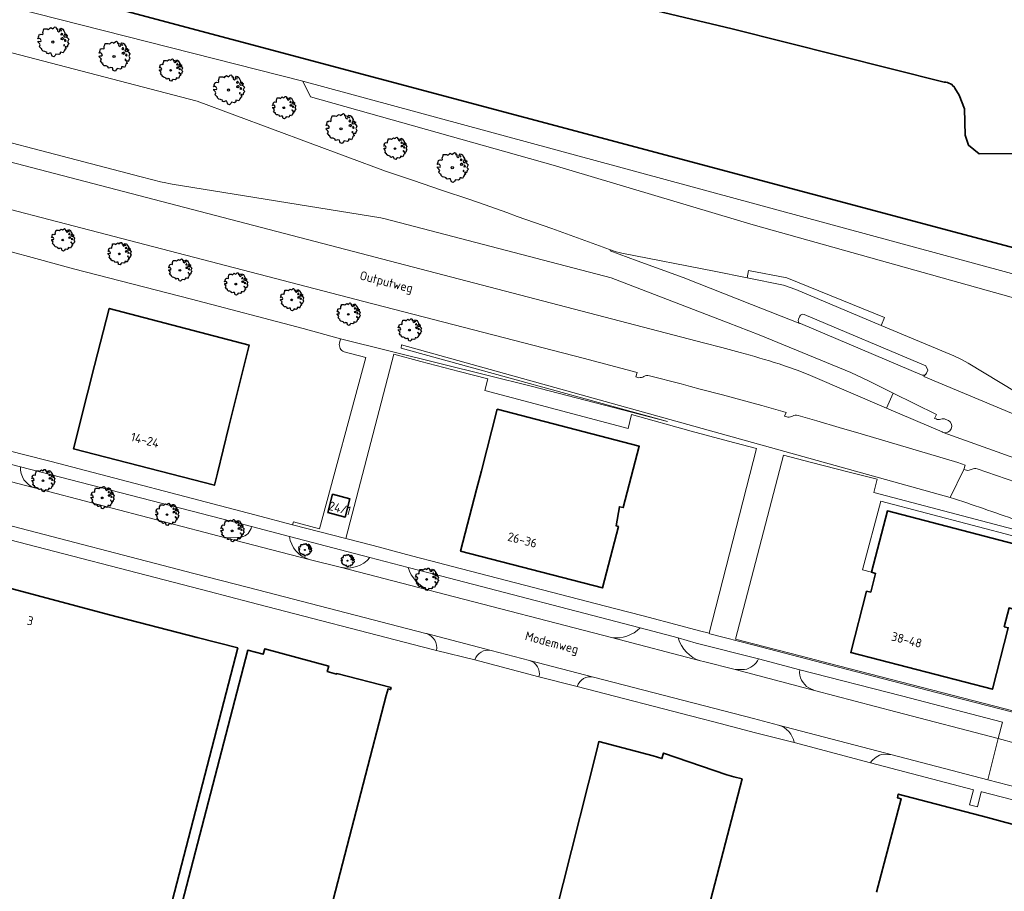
# Model space of a CAD drawing. Header units: metres. Extents: x 152391 to 157968, y 462336 to 467280.
# Tile 707 of 736: x 157130 to 157279, y 464823 to 464955. Entities that reach past the tile are written whole.
import ezdxf
from ezdxf.enums import TextEntityAlignment as Align

# ---------------------------------------------------------------- set-up
doc = ezdxf.new("R2010")
doc.units = ezdxf.units.M
doc.header["$LTSCALE"] = 0.75
doc.layers.get('0').update_dxf_attribs({"lineweight": 25})
for name, color, linetype, lineweight in [('B-GV-GR-BOOM-S', 252, 'Continuous', 25), ('B-WE-GK-BESCHOEIING-G', 251, 'GK-BESCHOEIING', 35), ('B-WE-GR-BEPLANTING_CULTUUR_BODEMBEDEKKER-GV', 251, 'Continuous', 18), ('B-WE-GR-BEPLANTING_CULTUUR_BOSPLANTSOEN-GV', 251, 'Continuous', 18), ('B-WE-GW-TALUD_KRUIN-G', 251, 'Continuous', 18), ('B-WE-OG-BEBOUWING-GV', 6, 'Continuous', 35), ('B-WE-OG-BEBOUWING-T18', 1, 'Continuous', 18), ('B-WE-OG-TERREIN_CULTUURSCHEIDING-GV', 251, 'Continuous', 18), ('B-WE-OG-TOPOGRAFIE-T18', 1, 'Continuous', 18), ('B-WE-OG-WATER-GV', 251, 'Continuous', 18), ('B-WE-OG-WATER_SLOOT-GV', 251, 'Continuous', 18), ('B-WE-VH-VERHARDING_ASFALT-GV', 251, 'Continuous', 18), ('B-WE-VH-VERHARDING_BETONSTRAATSTEEN-GV', 251, 'Continuous', 18), ('B-WE-VH-VERHARDING_TEGEL-GV', 251, 'Continuous', 18)]:
    doc.layers.add(name, color=color, linetype=linetype, lineweight=lineweight)
doc.styles.add('NLCS-ISO-M750-T18', font='NLCS-ISO.ttf', dxfattribs={"height": 1.35})
doc.linetypes.add('GK-BESCHOEIING', pattern='A,30,-5,[1,NLCS.SHX,S=1,R=0,X=0,Y=0],-5', length=40)

# ---------------------------------------------------------------- blocks, each defined once
blk = doc.blocks.new('SGR-BOOM_0_10')
at = {"linetype": 'Continuous'}
for p, q in [((-0.96, 0.21), (-0.93, 0.27)), ((-0.84, 0.23), (-0.96, 0.21)), ((-0.94, -0.02), (-0.94, 0.05)), ((-0.94, 0.05), (-0.78, 0.04)), ((-0.93, 0.27), (-0.9, 0.3)), ((-0.92, 0.33), (-0.86, 0.49)), ((-0.9, 0.3), (-0.92, 0.33)), ((-0.86, 0.49), (-0.82, 0.48)), ((-0.8, 0.19), (-0.84, 0.23)), ((-0.82, 0.48), (-0.75, 0.51)), ((-0.75, 0.1), (-0.8, 0.19)), ((-0.78, 0.04), (-0.75, 0.1)), ((-0.75, 0.51), (-0.66, 0.48)), ((-0.66, 0.48), (-0.63, 0.52)), ((-0.64, 0.61), (-0.62, 0.67)), ((-0.63, 0.52), (-0.64, 0.61)), ((-0.62, 0.67), (-0.59, 0.75)), ((-0.59, 0.75), (-0.57, 0.84)), ((-0.57, 0.84), (-0.38, 0.84)), ((-0.38, 0.84), (-0.29, 0.81)), ((-0.29, 0.81), (-0.26, 0.82)), ((-0.26, 0.82), (-0.21, 0.87)), ((-0.21, 0.87), (-0.13, 0.93)), ((-0.13, 0.93), (-0.07, 0.89)), ((-0.07, 0.89), (-0.04, 0.85)), ((-0.04, 0.85), (0.04, 0.89)), ((0.04, 0.89), (0.12, 0.96)), ((0.12, 0.96), (0.15, 0.97)), ((0.15, 0.97), (0.19, 0.95)), ((0.19, 0.95), (0.22, 0.93)), ((0.23, 0.86), (0.21, 0.84)), ((0.21, 0.84), (0.3, 0.85)), ((0.22, 0.93), (0.23, 0.86)), ((0.3, 0.83), (0.29, 0.72)), ((0.29, 0.72), (0.32, 0.7)), ((0.3, 0.85), (0.3, 0.83)), ((0.32, 0.7), (0.39, 0.65)), ((0.39, 0.65), (0.42, 0.68)), ((0.42, 0.68), (0.45, 0.72)), ((0.44, 0.79), (0.5, 0.88)), ((0.45, 0.72), (0.44, 0.79)), ((0.5, 0.88), (0.57, 0.86)), ((0.53, 0.51), (0.5, 0.49)), ((0.5, 0.49), (0.52, 0.46)), ((0.52, 0.23), (0.5, 0.19)), ((0.5, 0.19), (0.58, 0.18)), ((0.55, 0.77), (0.52, 0.75)), ((0.52, 0.75), (0.53, 0.7)), ((0.52, 0.46), (0.55, 0.47)), ((0.59, 0.26), (0.52, 0.23)), ((0.53, 0.7), (0.54, 0.7)), ((0.55, 0.55), (0.53, 0.51)), ((0.54, 0.71), (0.55, 0.77)), ((0.58, 0.55), (0.55, 0.55)), ((0.55, 0.47), (0.58, 0.44)), ((0.57, 0.86), (0.65, 0.82)), ((0.61, 0.53), (0.58, 0.55)), ((0.58, 0.44), (0.61, 0.47)), ((0.58, 0.18), (0.63, 0.14)), ((0.63, 0.26), (0.59, 0.26)), ((0.63, 0.49), (0.61, 0.53)), ((0.61, 0.47), (0.63, 0.49)), ((0.68, 0.22), (0.63, 0.26)), ((0.63, 0.14), (0.68, 0.21)), ((0.65, 0.82), (0.7, 0.71)), ((0.68, 0.21), (0.7, 0.23)), ((0.74, 0.45), (0.69, 0.39)), ((0.69, 0.39), (0.72, 0.35)), ((0.7, 0.71), (0.78, 0.59)), ((0.72, 0.35), (0.78, 0.32)), ((0.78, 0.59), (0.74, 0.45)), ((0.76, 0.1), (0.74, 0.06)), ((0.81, 0.03), (0.74, 0.06)), ((0.8, 0.13), (0.76, 0.17)), ((0.76, 0.17), (0.76, 0.13)), ((0.76, 0.13), (0.76, 0.1)), ((0.78, 0.32), (0.81, 0.33)), ((0.83, 0.11), (0.8, 0.13)), ((0.83, 0.48), (0.81, 0.46)), ((0.81, 0.46), (0.82, 0.42)), ((0.81, 0.33), (0.88, 0.32)), ((0.81, 0.03), (0.85, 0.08)), ((0.82, 0.42), (0.86, 0.39)), ((0.87, 0.48), (0.83, 0.48)), ((0.85, 0.08), (0.83, 0.11)), ((0.86, 0.41), (0.92, 0.38)), ((0.86, 0.39), (0.87, 0.41)), ((0.91, 0.43), (0.87, 0.48)), ((0.88, 0.32), (0.92, 0.29)), ((0.97, 0.4), (0.91, 0.43)), ((0.92, 0.38), (0.97, 0.4)), ((0.92, 0.29), (1.02, 0.18)), ((0.97, 0.06), (0.94, 0.02)), ((0.94, 0.02), (0.99, -0.05)), ((1.02, 0.18), (0.97, 0.06)), ((-0.87, -0.1), (-0.94, -0.02)), ((-0.81, -0.18), (-0.87, -0.1)), ((-0.87, -0.28), (-0.84, -0.24)), ((-0.76, -0.42), (-0.87, -0.28)), ((-0.84, -0.24), (-0.81, -0.18)), ((-0.7, -0.44), (-0.76, -0.42)), ((-0.72, -0.51), (-0.7, -0.44)), ((-0.62, -0.59), (-0.72, -0.51)), ((-0.51, -0.61), (-0.62, -0.59)), ((-0.38, -0.66), (-0.51, -0.61)), ((-0.38, -0.73), (-0.38, -0.66)), ((-0.31, -0.75), (-0.38, -0.73)), ((-0.23, -0.71), (-0.31, -0.75)), ((-0.11, -0.72), (-0.23, -0.71)), ((-0.09, -0.8), (-0.11, -0.72)), ((-0.07, -0.84), (-0.09, -0.8)), ((-0.05, -0.9), (-0.07, -0.84)), ((0.06, -0.94), (-0.05, -0.9)), ((0.14, -0.86), (0.06, -0.94)), ((0.2, -0.77), (0.14, -0.86)), ((0.38, -0.81), (0.2, -0.77)), ((0.47, -0.76), (0.38, -0.81)), ((0.47, -0.65), (0.47, -0.76)), ((0.58, -0.66), (0.47, -0.65)), ((0.66, -0.7), (0.58, -0.66)), ((0.72, -0.57), (0.66, -0.7)), ((0.72, -0.16), (0.7, -0.2)), ((0.7, -0.2), (0.7, -0.24)), ((0.71, -0.24), (0.75, -0.23)), ((0.75, -0.19), (0.72, -0.16)), ((0.76, -0.5), (0.72, -0.57)), ((0.75, -0.23), (0.75, -0.19)), ((0.77, -0.47), (0.76, -0.5)), ((0.83, -0.45), (0.77, -0.47)), ((0.82, -0.27), (0.78, -0.33)), ((0.78, -0.33), (0.8, -0.36)), ((0.8, -0.36), (0.84, -0.4)), ((0.89, -0.33), (0.82, -0.27)), ((0.84, -0.4), (0.83, -0.45)), ((0.93, -0.29), (0.89, -0.33)), ((0.95, -0.24), (0.93, -0.29)), ((0.97, -0.17), (0.95, -0.24)), ((1.04, -0.1), (0.97, -0.17)), ((0.99, -0.05), (1.04, -0.1))]:
    blk.add_line(p, q, dxfattribs=at)
blk.add_circle((0, 0), 0.0711, dxfattribs=at)
blk = doc.blocks.new('SGR-BOOM_21_30')
at = {"linetype": 'Continuous'}
for p, q in [((-1.05, 1.33), (-1.02, 1.5)), ((-1.02, 1.5), (-0.67, 1.5)), ((-0.67, 1.5), (-0.52, 1.43)), ((-0.47, 1.45), (-0.37, 1.55)), ((-0.37, 1.55), (-0.23, 1.65)), ((-0.23, 1.65), (-0.13, 1.58)), ((-0.13, 1.58), (-0.06, 1.52)), ((-0.06, 1.52), (0.07, 1.58)), ((0.07, 1.58), (0.2, 1.71)), ((0.2, 1.71), (0.26, 1.73)), ((0.26, 1.73), (0.33, 1.7)), ((0.33, 1.7), (0.39, 1.65)), ((0.4, 1.53), (0.38, 1.5)), ((0.38, 1.5), (0.53, 1.52)), ((0.39, 1.65), (0.4, 1.53)), ((0.53, 1.52), (0.54, 1.48)), ((0.79, 1.4), (0.89, 1.56)), ((0.89, 1.56), (1.02, 1.53)), ((1.02, 1.53), (1.16, 1.45)), ((-1.7, 0.37), (-1.66, 0.48)), ((-1.49, 0.41), (-1.7, 0.37)), ((-1.68, -0.03), (-1.67, 0.09)), ((-1.67, 0.09), (-1.39, 0.07)), ((-1.66, 0.48), (-1.6, 0.53)), ((-1.63, 0.58), (-1.53, 0.87)), ((-1.6, 0.53), (-1.63, 0.58)), ((-1.53, 0.87), (-1.46, 0.86)), ((-1.42, 0.33), (-1.49, 0.41)), ((-1.46, 0.86), (-1.34, 0.91)), ((-1.33, 0.18), (-1.42, 0.33)), ((-1.39, 0.07), (-1.33, 0.18)), ((-1.34, 0.91), (-1.18, 0.86)), ((-1.18, 0.86), (-1.12, 0.92)), ((-1.13, 1.09), (-1.11, 1.19)), ((-1.12, 0.92), (-1.13, 1.09)), ((-1.11, 1.19), (-1.05, 1.33)), ((-0.52, 1.43), (-0.47, 1.45)), ((0.54, 1.48), (0.51, 1.29)), ((0.51, 1.29), (0.57, 1.24)), ((0.57, 1.24), (0.69, 1.15)), ((0.69, 1.15), (0.75, 1.2)), ((0.75, 1.2), (0.8, 1.29)), ((0.8, 1.29), (0.79, 1.4)), ((0.94, 0.91), (0.89, 0.87)), ((0.89, 0.87), (0.93, 0.83)), ((0.93, 0.41), (0.89, 0.33)), ((0.89, 0.33), (1.03, 0.32)), ((0.97, 1.37), (0.93, 1.33)), ((0.93, 1.33), (0.95, 1.25)), ((0.93, 0.83), (0.98, 0.84)), ((1.05, 0.46), (0.93, 0.41)), ((0.97, 0.97), (0.94, 0.91)), ((0.95, 1.25), (0.96, 1.24)), ((0.96, 1.27), (0.97, 1.37)), ((1.03, 0.97), (0.97, 0.97)), ((0.98, 0.84), (1.03, 0.78)), ((1.08, 0.94), (1.03, 0.97)), ((1.03, 0.78), (1.08, 0.84)), ((1.03, 0.32), (1.11, 0.25)), ((1.11, 0.46), (1.05, 0.46)), ((1.12, 0.87), (1.08, 0.94)), ((1.08, 0.84), (1.12, 0.87)), ((1.22, 0.4), (1.11, 0.46)), ((1.11, 0.25), (1.2, 0.37)), ((1.16, 1.45), (1.25, 1.27)), ((1.2, 0.37), (1.24, 0.41)), ((1.32, 0.79), (1.23, 0.69)), ((1.23, 0.69), (1.27, 0.63)), ((1.25, 1.27), (1.38, 1.06)), ((1.27, 0.63), (1.38, 0.56)), ((1.34, 0.18), (1.31, 0.1)), ((1.43, 0.05), (1.31, 0.1)), ((1.38, 1.06), (1.32, 0.79)), ((1.36, 0.3), (1.34, 0.23)), ((1.34, 0.23), (1.34, 0.18)), ((1.43, 0.23), (1.36, 0.3)), ((1.38, 0.56), (1.44, 0.6)), ((1.47, 0.2), (1.43, 0.23)), ((1.43, 0.05), (1.51, 0.14)), ((1.47, 0.86), (1.44, 0.81)), ((1.44, 0.81), (1.46, 0.74)), ((1.44, 0.6), (1.57, 0.56)), ((1.46, 0.74), (1.53, 0.69)), ((1.54, 0.86), (1.47, 0.86)), ((1.51, 0.14), (1.47, 0.2)), ((1.53, 0.73), (1.64, 0.68)), ((1.53, 0.69), (1.54, 0.73)), ((1.62, 0.76), (1.54, 0.86)), ((1.57, 0.56), (1.64, 0.51)), ((1.73, 0.71), (1.62, 0.76)), ((1.64, 0.68), (1.73, 0.71)), ((1.64, 0.51), (1.81, 0.32)), ((1.72, 0.1), (1.67, 0.04)), ((1.67, 0.04), (1.76, -0.09)), ((1.81, 0.32), (1.72, 0.1)), ((-1.54, -0.18), (-1.68, -0.03)), ((-1.55, -0.51), (-1.49, -0.42)), ((-1.35, -0.75), (-1.55, -0.51)), ((-1.44, -0.32), (-1.54, -0.18)), ((-1.49, -0.42), (-1.44, -0.32)), ((-1.25, -0.78), (-1.35, -0.75)), ((-1.27, -0.9), (-1.25, -0.78)), ((-1.11, -1.05), (-1.27, -0.9)), ((-0.91, -1.08), (-1.11, -1.05)), ((-0.67, -1.18), (-0.91, -1.08)), ((-0.68, -1.29), (-0.67, -1.18)), ((-0.55, -1.33), (-0.68, -1.29)), ((-0.4, -1.26), (-0.55, -1.33)), ((-0.19, -1.28), (-0.4, -1.26)), ((-0.16, -1.43), (-0.19, -1.28)), ((-0.13, -1.49), (-0.16, -1.43)), ((-0.1, -1.61), (-0.13, -1.49)), ((0.36, -1.38), (0.25, -1.52)), ((0.68, -1.44), (0.36, -1.38)), ((0.83, -1.36), (0.68, -1.44)), ((0.84, -1.16), (0.83, -1.36)), ((1.03, -1.18), (0.84, -1.16)), ((1.18, -1.24), (1.03, -1.18)), ((1.29, -1.01), (1.18, -1.24)), ((1.29, -0.29), (1.24, -0.36)), ((1.24, -0.36), (1.25, -0.42)), ((1.26, -0.42), (1.33, -0.41)), ((1.33, -0.34), (1.29, -0.29)), ((1.36, -0.88), (1.29, -1.01)), ((1.33, -0.41), (1.33, -0.34)), ((1.37, -0.83), (1.36, -0.88)), ((1.48, -0.8), (1.37, -0.83)), ((1.46, -0.47), (1.39, -0.59)), ((1.39, -0.59), (1.43, -0.64)), ((1.43, -0.64), (1.5, -0.7)), ((1.58, -0.59), (1.46, -0.47)), ((1.5, -0.7), (1.48, -0.8)), ((1.66, -0.52), (1.58, -0.59)), ((1.68, -0.42), (1.66, -0.52)), ((1.72, -0.31), (1.68, -0.42)), ((1.84, -0.18), (1.72, -0.31)), ((1.76, -0.09), (1.84, -0.18)), ((0.11, -1.67), (-0.1, -1.61)), ((0.25, -1.52), (0.11, -1.67))]:
    blk.add_line(p, q, dxfattribs=at)
blk.add_circle((0, 0), 0.126, dxfattribs=at)
blk = doc.blocks.new('SGR-BOOM_31_50')
at = {"linetype": 'Continuous'}
for p, q in [((-1.51, 1.45), (-1.48, 1.58)), ((-1.48, 1.58), (-1.4, 1.78)), ((-1.4, 1.78), (-1.36, 2)), ((-1.36, 2), (-0.89, 2)), ((-0.89, 2), (-0.69, 1.91)), ((-0.69, 1.91), (-0.63, 1.93)), ((-0.63, 1.93), (-0.49, 2.06)), ((-0.49, 2.06), (-0.3, 2.2)), ((-0.3, 2.2), (-0.18, 2.11)), ((-0.18, 2.11), (-0.08, 2.02)), ((-0.08, 2.02), (0.09, 2.11)), ((0.09, 2.11), (0.27, 2.28)), ((0.27, 2.28), (0.35, 2.31)), ((0.35, 2.31), (0.44, 2.26)), ((0.44, 2.26), (0.52, 2.2)), ((0.54, 2.04), (0.51, 2)), ((0.51, 2), (0.71, 2.02)), ((0.52, 2.2), (0.54, 2.04)), ((0.72, 1.98), (0.68, 1.71)), ((0.68, 1.71), (0.75, 1.65)), ((0.71, 2.02), (0.72, 1.98)), ((0.75, 1.65), (0.92, 1.54)), ((0.92, 1.54), (1, 1.6)), ((1, 1.6), (1.06, 1.71)), ((1.05, 1.87), (1.19, 2.09)), ((1.06, 1.71), (1.05, 1.87)), ((1.19, 2.09), (1.36, 2.04)), ((1.3, 1.82), (1.23, 1.78)), ((1.23, 1.78), (1.27, 1.67)), ((1.27, 1.67), (1.28, 1.65)), ((1.28, 1.69), (1.3, 1.82)), ((1.36, 2.04), (1.54, 1.93)), ((1.54, 1.93), (1.67, 1.69)), ((1.67, 1.69), (1.84, 1.41)), ((-2.27, 0.49), (-2.21, 0.64)), ((-1.99, 0.55), (-2.27, 0.49)), ((-2.24, -0.04), (-2.22, 0.11)), ((-2.22, 0.11), (-1.85, 0.09)), ((-2.21, 0.64), (-2.13, 0.71)), ((-2.18, 0.77), (-2.04, 1.17)), ((-2.13, 0.71), (-2.18, 0.77)), ((-2.04, 1.17), (-1.94, 1.14)), ((-1.9, 0.44), (-1.99, 0.55)), ((-1.94, 1.14), (-1.79, 1.21)), ((-1.77, 0.25), (-1.9, 0.44)), ((-1.85, 0.09), (-1.77, 0.25)), ((-1.79, 1.21), (-1.57, 1.14)), ((-1.57, 1.14), (-1.49, 1.23)), ((-1.49, 1.23), (-1.51, 1.45)), ((1.25, 1.21), (1.19, 1.17)), ((1.19, 1.17), (1.23, 1.1)), ((1.23, 0.55), (1.19, 0.44)), ((1.19, 0.44), (1.37, 0.42)), ((1.23, 1.1), (1.31, 1.12)), ((1.4, 0.62), (1.23, 0.55)), ((1.3, 1.3), (1.25, 1.21)), ((1.37, 1.3), (1.3, 1.3)), ((1.31, 1.12), (1.37, 1.03)), ((1.44, 1.25), (1.37, 1.3)), ((1.37, 1.03), (1.44, 1.12)), ((1.37, 0.42), (1.48, 0.33)), ((1.48, 0.62), (1.4, 0.62)), ((1.5, 1.17), (1.44, 1.25)), ((1.44, 1.12), (1.5, 1.17)), ((1.62, 0.53), (1.48, 0.62)), ((1.48, 0.33), (1.61, 0.49)), ((1.61, 0.49), (1.65, 0.55)), ((1.76, 1.06), (1.64, 0.93)), ((1.64, 0.93), (1.7, 0.84)), ((1.7, 0.84), (1.84, 0.75)), ((1.79, 0.25), (1.75, 0.14)), ((1.91, 0.07), (1.75, 0.14)), ((1.84, 1.41), (1.76, 1.06)), ((1.81, 0.4), (1.79, 0.31)), ((1.79, 0.31), (1.79, 0.25)), ((1.9, 0.31), (1.81, 0.4)), ((1.84, 0.75), (1.92, 0.79)), ((1.96, 0.27), (1.9, 0.31)), ((1.91, 0.07), (2.01, 0.18)), ((1.96, 1.14), (1.92, 1.08)), ((1.92, 1.08), (1.95, 0.99)), ((1.92, 0.79), (2.09, 0.75)), ((1.95, 0.99), (2.04, 0.93)), ((2.06, 1.14), (1.96, 1.14)), ((2.01, 0.18), (1.96, 0.27)), ((2.04, 0.97), (2.18, 0.9)), ((2.04, 0.93), (2.06, 0.97)), ((2.16, 1.01), (2.06, 1.14)), ((2.09, 0.75), (2.18, 0.68)), ((2.3, 0.95), (2.16, 1.01)), ((2.18, 0.9), (2.3, 0.95)), ((2.18, 0.68), (2.41, 0.42)), ((2.29, 0.14), (2.23, 0.05)), ((2.23, 0.05), (2.35, -0.13)), ((2.41, 0.42), (2.29, 0.14)), ((-2.05, -0.24), (-2.24, -0.04)), ((-2.07, -0.67), (-1.99, -0.56)), ((-1.8, -1), (-2.07, -0.67)), ((-1.91, -0.43), (-2.05, -0.24)), ((-1.99, -0.56), (-1.91, -0.43)), ((-1.67, -1.05), (-1.8, -1)), ((-1.7, -1.2), (-1.67, -1.05)), ((-1.48, -1.4), (-1.7, -1.2)), ((-1.22, -1.44), (-1.48, -1.4)), ((-0.89, -1.57), (-1.22, -1.44)), ((1.72, -1.35), (1.58, -1.66)), ((1.72, -0.39), (1.65, -0.48)), ((1.65, -0.48), (1.67, -0.56)), ((1.68, -0.56), (1.78, -0.54)), ((1.78, -0.45), (1.72, -0.39)), ((1.81, -1.18), (1.72, -1.35)), ((1.78, -0.54), (1.78, -0.45)), ((1.82, -1.11), (1.81, -1.18)), ((1.98, -1.07), (1.82, -1.11)), ((1.95, -0.63), (1.85, -0.78)), ((1.85, -0.78), (1.9, -0.85)), ((1.9, -0.85), (1.99, -0.94)), ((2.1, -0.78), (1.95, -0.63)), ((1.99, -0.94), (1.98, -1.07)), ((2.21, -0.7), (2.1, -0.78)), ((2.24, -0.56), (2.21, -0.7)), ((2.29, -0.41), (2.24, -0.56)), ((2.46, -0.24), (2.29, -0.41)), ((2.35, -0.13), (2.46, -0.24)), ((-0.91, -1.72), (-0.89, -1.57)), ((-0.73, -1.77), (-0.91, -1.72)), ((-0.53, -1.68), (-0.73, -1.77)), ((-0.25, -1.7), (-0.53, -1.68)), ((-0.21, -1.9), (-0.25, -1.7)), ((-0.18, -1.99), (-0.21, -1.9)), ((-0.13, -2.14), (-0.18, -1.99)), ((0.15, -2.23), (-0.13, -2.14)), ((0.34, -2.03), (0.15, -2.23)), ((0.47, -1.83), (0.34, -2.03)), ((0.91, -1.92), (0.47, -1.83)), ((1.11, -1.81), (0.91, -1.92)), ((1.13, -1.55), (1.11, -1.81)), ((1.37, -1.57), (1.13, -1.55)), ((1.58, -1.66), (1.37, -1.57))]:
    blk.add_line(p, q, dxfattribs=at)
blk.add_circle((0, 0), 0.169, dxfattribs=at)

msp = doc.modelspace()

# ---------------------------------------------------------------- linework, layer by layer
at = {"layer": 'B-WE-GK-BESCHOEIING-G'}
for points in [[(157397.21, 464890.68), (157294.71, 464916.82), (157096.03, 464969.82), (157095.13, 464972.8)], [(157238.03, 464953.82), (157214.2, 464959.51)], [(157238.03, 464953.82), (157270.26, 464945.71)], [(157271.9, 464944.77), (157272.55, 464943.72), (157273.37, 464941.63), (157273.44, 464937.63), (157273.95, 464936.13), (157275.59, 464934.82), (157295.89, 464934.92), (157323.86, 464934.85), (157326.44, 464932.57), (157326.97, 464928.85), (157327.03, 464918.86), (157328.34, 464917.21), (157330.27, 464916.47), (157357.11, 464916.61), (157365.87, 464916.42)]]:
    msp.add_lwpolyline(points, dxfattribs=at)
msp.add_lwpolyline([(157271.9, 464944.77, 0.267853), (157270.26, 464945.71)], format="xyb", dxfattribs=at)
at = {"layer": 'B-WE-GR-BEPLANTING_CULTUUR_BODEMBEDEKKER-GV'}
for points in [[(157129.89, 464887.22, 0.329066), (157131.99, 464884.01)], [(157163.44, 464876.52, 0.287774), (157165.01, 464878.14)], [(157170.75, 464876.62, 0.297839), (157173.77, 464873.16)], [(157178.48, 464871.95, 0.282219), (157182.99, 464873.43)], [(157188.78, 464871.93, 0.212055), (157191.93, 464868.47)], [(157219.69, 464861.27, 0.233493), (157224.08, 464862.74)], [(157229.83, 464861.21, 0.252843), (157233.22, 464857.73)], [(157239.9, 464856.39, 0.25669), (157242.03, 464858.06)], [(157248.31, 464856.35, 0.2959), (157249.7, 464853.61)]]:
    msp.add_lwpolyline(points, format="xyb", dxfattribs=at)
for points in [[(157165.01, 464878.14), (157129.89, 464887.22)], [(157131.99, 464884.01), (157161.06, 464876.44), (157163.44, 464876.52)], [(157182.99, 464873.43), (157170.75, 464876.62)], [(157173.77, 464873.16), (157178.48, 464871.95)], [(157224.08, 464862.74), (157193.73, 464870.64), (157188.78, 464871.93)], [(157191.93, 464868.47), (157193.09, 464868.17), (157219.69, 464861.27)], [(157232.59, 464860.44), (157229.83, 464861.21)], [(157242.03, 464858.06), (157232.59, 464860.44)], [(157233.22, 464857.73), (157233.7, 464857.64), (157238.5, 464856.4), (157239.9, 464856.39)], [(157249.7, 464853.61), (157250.57, 464853.22), (157262.92, 464849.99), (157278.45, 464845.93), (157279.1, 464848.4), (157263.78, 464852.39), (157248.31, 464856.35)]]:
    msp.add_lwpolyline(points, dxfattribs=at)
at = {"layer": 'B-WE-GR-BEPLANTING_CULTUUR_BOSPLANTSOEN-GV'}
msp.add_lwpolyline([(157299.65, 464910.33), (157296.88, 464911.31), (157294.1, 464912.27), (157291.32, 464913.21), (157288.53, 464914.13), (157283.23, 464915.85), (157282.94, 464915.93), (157172.81, 464945.84), (157173.96, 464943.48), (157210.85, 464933.1), (157241.25, 464924.02), (157282.07, 464912.56), (157311.62, 464901.4)], dxfattribs=at)
at = {"layer": 'B-WE-GW-TALUD_KRUIN-G'}
msp.add_lwpolyline([(157281.27, 464879.1, 0.005781), (157271.18, 464882.58)], format="xyb", dxfattribs=at)
at = {"layer": 'B-WE-OG-BEBOUWING-GV'}
for points in [[(157161.55, 464893.33), (157162.62, 464897.62), (157164.63, 464905.74), (157143.37, 464911.31), (157141.15, 464902.62), (157140.08, 464898.43), (157137.92, 464889.98), (157159.35, 464884.42), (157159.8, 464886.26)], [(157199.92, 464886.64), (157199.17, 464883.76), (157196.76, 464874.41), (157218.32, 464868.82), (157220.76, 464878.17), (157220.43, 464878.25), (157220.91, 464881.16), (157221.49, 464881.02), (157223.92, 464890.35), (157202.33, 464895.98)], [(157177.29, 464883.05), (157176.59, 464880.3), (157179.24, 464879.59), (157179.94, 464882.34)], [(157258.48, 464868.34), (157256.05, 464858.99), (157277.58, 464853.41), (157280.01, 464862.75), (157279.4, 464862.91), (157280.13, 464865.77), (157280.75, 464865.61), (157283.18, 464874.93), (157261.64, 464880.52), (157259.22, 464871.2), (157259.84, 464871.03), (157259.1, 464868.18)], [(157134.2, 464810.78), (157135.25, 464810.5), (157149.24, 464806.86), (157149.35, 464807.3), (157162.91, 464859.7), (157156.74, 464861.29), (157143.42, 464864.75), (157127.29, 464869.05), (157121.79, 464847.93), (157118.93, 464836.96), (157118.06, 464833.57), (157113.53, 464816.15), (157114.27, 464815.96), (157115.31, 464815.69), (157115.4, 464815.67), (157128.83, 464812.17)], [(157185.48, 464852.47), (157185.74, 464853.47), (157186.13, 464853.37), (157186.21, 464853.67), (157177.95, 464855.8), (157177.92, 464855.71), (157176.51, 464856.1), (157176.74, 464856.94), (157166.99, 464859.56), (157166.76, 464858.73), (157164.41, 464859.35), (157150.8, 464806.92), (157150.7, 464806.58), (157225.82, 464787.03), (157239.54, 464839.78), (157238.3, 464840.1), (157237.21, 464840.39), (157227.62, 464843.7), (157227.36, 464842.87), (157226.02, 464843.29), (157217.77, 464845.45), (157217.47, 464844.16), (157207.22, 464803.61), (157174.98, 464812.02)]]:
    msp.add_lwpolyline(points, close=True, dxfattribs=at)
msp.add_lwpolyline([(157345.43, 464815.83), (157312.21, 464824.51), (157311.04, 464824.81), (157295.8, 464828.8), (157295.83, 464828.94), (157279.61, 464833.18), (157276.87, 464833.9), (157263.29, 464837.47), (157263.15, 464836.91), (157263.73, 464836.76), (157260, 464822.56)], dxfattribs=at)
at = {"layer": 'B-WE-OG-TERREIN_CULTUURSCHEIDING-GV'}
for points in [[(157311.62, 464901.4), (157282.07, 464912.56), (157241.25, 464924.02), (157210.85, 464933.1), (157173.96, 464943.48), (157172.81, 464945.84), (157091.89, 464966.42), (157086.87, 464967.75)], [(157086.24, 464961.24), (157086.27, 464961.23), (157090.05, 464960.24), (157156.72, 464942.81), (157185.37, 464932.18), (157187.03, 464931.61), (157189.59, 464930.74), (157193.88, 464929.3), (157198.17, 464927.84), (157200.34, 464927.09), (157202.2, 464926.43), (157203.79, 464925.86), (157205.37, 464925.28), (157210.62, 464923.46), (157218.43, 464920.61)], [(157245.16, 464902.87), (157246.13, 464902.55), (157248.05, 464901.85), (157249.94, 464901.09), (157261.5, 464896.14), (157262.49, 464898.43), (157258.77, 464900.28), (157256.05, 464901.57), (157242.12, 464907.27), (157237.44, 464909.12), (157219.65, 464915.97), (157185.3, 464924.93), (157184.67, 464925.09), (157152.93, 464930.17), (157152.44, 464930.27), (157151.96, 464930.38), (157151.14, 464930.57), (157149.98, 464930.85), (157148.04, 464931.34), (157146.1, 464931.84), (157082.5, 464948.5)], [(157081.81, 464945.68), (157183.78, 464919.09), (157233.69, 464906.08), (157236.49, 464905.37), (157239.28, 464904.61)], [(157223.87, 464900.77), (157223.42, 464900.92), (157223.58, 464901.55), (157215.37, 464903.72), (157182.04, 464912.37), (157155.01, 464919.38), (157107.5, 464931.75), (157080.09, 464938.82), (157079.27, 464935.48)], [(157076.31, 464929.48), (157075.36, 464927.76), (157074.73, 464925.91), (157076.68, 464925.42), (157078.61, 464932.63), (157079.97, 464932.31), (157081.3, 464931.99), (157089.53, 464930.05), (157103.62, 464926.45), (157114.19, 464923.74), (157119.86, 464922.22), (157132.22, 464918.89), (157137.94, 464917.3), (157155.86, 464912.7), (157172.85, 464908.25), (157178.52, 464906.68), (157186.05, 464904.81), (157200.98, 464901.11), (157207.48, 464899.49), (157228.23, 464894.13), (157187.73, 464905.26), (157187.79, 464905.79), (157271.18, 464882.58), (157273.26, 464886.83)], [(157221.29, 464919.7), (157235.32, 464916.95), (157240.3, 464915.96), (157240.52, 464917.07), (157246.37, 464915.96), (157261.2, 464909.91), (157260.74, 464908.8), (157260.71, 464908.73), (157271.75, 464904.11), (157272.88, 464903.56), (157273.92, 464902.97), (157293.6, 464891.05), (157306.92, 464882.99), (157307.86, 464882.55), (157309.4, 464881.9), (157318.58, 464877.74)], [(157271.18, 464882.58), (157187.79, 464905.79), (157187.73, 464905.26), (157228.23, 464894.13), (157207.48, 464899.49), (157200.98, 464901.11), (157186.05, 464904.81), (157178.52, 464906.68), (157178.35, 464906.01)], [(157179.08, 464904.7), (157182.38, 464903.85), (157175.31, 464877.8), (157171.35, 464878.88), (157171.24, 464878.43), (157179.31, 464876.31)], [(157179.31, 464876.31), (157186.63, 464904.36), (157190.74, 464903.25), (157196.55, 464901.73), (157200.91, 464900.6), (157200.44, 464898.82), (157222.23, 464893.07), (157222.74, 464895.18), (157231.8, 464892.65), (157237.49, 464891.14), (157241.76, 464890.02), (157234.53, 464861.93), (157234.52, 464861.87), (157234.63, 464861.85), (157241.4, 464860.09), (157252.82, 464857.11), (157269.23, 464852.85), (157284.42, 464848.99)], [(157246.51, 464894.78), (157246, 464894.91), (157246.23, 464895.49), (157245.74, 464895.65), (157242.55, 464896.53), (157239.36, 464897.4), (157236.55, 464898.15), (157233.17, 464899.04), (157231.72, 464899.43), (157230.28, 464899.82), (157225.46, 464901.08)], [(157273.26, 464886.83), (157273.46, 464887.46), (157272.32, 464887.89), (157264.99, 464890.07), (157257.66, 464892.23), (157254.29, 464893.22), (157250.92, 464894.2), (157248.05, 464895.04)], [(157284.55, 464849.1), (157279.34, 464850.49), (157252.85, 464857.34), (157248.57, 464858.43), (157242.84, 464859.91), (157238.57, 464861.05), (157245.86, 464889.02), (157250.11, 464887.9), (157255.81, 464886.41), (157260.1, 464885.34), (157259.55, 464883.3), (157281.73, 464877.47)], [(157274.49, 464886.87), (157274.22, 464886.77)], [(157298.32, 464877.9), (157298.11, 464877.99), (157298.35, 464878.62), (157291.4, 464881.36), (157289.98, 464881.85), (157275.25, 464886.9)], [(157273.46, 464886.76), (157273.26, 464886.83), (157271.18, 464882.58)], [(157281.46, 464876.54), (157260.61, 464881.99), (157257.85, 464871.56), (157259.22, 464871.2), (157261.64, 464880.52), (157283.18, 464874.93)]]:
    msp.add_lwpolyline(points, dxfattribs=at)
for points in [[(157218.43, 464920.61, 0.015253), (157219.54, 464920.2)], [(157219.54, 464920.2, 0.02345), (157221.29, 464919.7)], [(157178.35, 464906.01, 0.365979), (157179.08, 464904.7)], [(157239.28, 464904.61, -0.00661), (157245.16, 464902.87)], [(157224.63, 464900.95, -0.106392), (157223.87, 464900.77)], [(157225.46, 464901.08, 0.179473), (157224.63, 464900.95)], [(157247.23, 464894.93, -0.149145), (157246.51, 464894.78)], [(157248.05, 464895.04, 0.208598), (157247.23, 464894.93)], [(157275.25, 464886.9, 0.226275), (157274.49, 464886.87)], [(157274.22, 464886.77, -0.228942), (157273.46, 464886.76)], [(157271.18, 464882.58, -0.005781), (157281.27, 464879.1)], [(157281.27, 464879.1, 0.005781), (157271.18, 464882.58)]]:
    msp.add_lwpolyline(points, format="xyb", dxfattribs=at)
msp.add_lwpolyline([(157177.29, 464883.05), (157179.94, 464882.34), (157179.24, 464879.59), (157176.59, 464880.3)], close=True, dxfattribs=at)
at = {"layer": 'B-WE-OG-WATER-GV'}
for points in [[(157130.62, 464970.04), (157097.11, 464979.01), (157095.15, 464976.87), (157095.13, 464972.8), (157096.03, 464969.82), (157294.71, 464916.82), (157397.21, 464890.68)], [(157270.26, 464945.71), (157238.03, 464953.82), (157214.2, 464959.51)], [(157365.87, 464916.42), (157357.11, 464916.61), (157330.27, 464916.47), (157328.34, 464917.21), (157327.03, 464918.86), (157326.97, 464928.85), (157326.44, 464932.57), (157323.86, 464934.85), (157295.89, 464934.92), (157275.59, 464934.82), (157273.95, 464936.13), (157273.44, 464937.63), (157273.37, 464941.63), (157272.55, 464943.72), (157271.9, 464944.77)]]:
    msp.add_lwpolyline(points, dxfattribs=at)
msp.add_lwpolyline([(157271.9, 464944.77, 0.267853), (157270.26, 464945.71)], format="xyb", dxfattribs=at)
at = {"layer": 'B-WE-OG-WATER_SLOOT-GV'}
for points in [[(157494.07, 464886.47), (157493.55, 464886.47), (157493.55, 464886.75), (157451.29, 464886.76), (157412.89, 464886.61), (157397.21, 464890.68), (157294.71, 464916.82), (157096.03, 464969.82), (157095.13, 464972.8), (157095.15, 464976.87), (157097.11, 464979.01), (157091.96, 464980.35)], [(157091.89, 464966.42), (157172.81, 464945.84), (157282.94, 464915.93), (157283.23, 464915.85), (157342.15, 464900.57), (157356.51, 464896.96)]]:
    msp.add_lwpolyline(points, dxfattribs=at)
at = {"layer": 'B-WE-VH-VERHARDING_ASFALT-GV'}
for points in [[(157086.01, 464961.3), (157082.5, 464948.5), (157146.1, 464931.84), (157148.04, 464931.34), (157149.98, 464930.85), (157151.14, 464930.57), (157151.96, 464930.38), (157152.44, 464930.27), (157152.93, 464930.17), (157184.67, 464925.09), (157185.3, 464924.93), (157219.65, 464915.97), (157237.44, 464909.12), (157242.12, 464907.27), (157256.05, 464901.57), (157258.77, 464900.28), (157262.49, 464898.43), (157269.07, 464895.17), (157268.8, 464894.59), (157269.04, 464894.5)], [(157218.43, 464920.61), (157210.62, 464923.46), (157205.37, 464925.28), (157203.79, 464925.86), (157202.2, 464926.43), (157200.34, 464927.09), (157198.17, 464927.84), (157193.88, 464929.3), (157189.59, 464930.74), (157187.03, 464931.61), (157185.37, 464932.18), (157156.72, 464942.81), (157090.05, 464960.24)], [(157239.28, 464904.61), (157236.49, 464905.37), (157233.69, 464906.08), (157183.78, 464919.09), (157081.81, 464945.68), (157080.09, 464938.82), (157107.5, 464931.75), (157155.01, 464919.38), (157182.04, 464912.37), (157215.37, 464903.72), (157223.58, 464901.55), (157223.42, 464900.92), (157223.87, 464900.77)], [(157266.91, 464901.18), (157248.4, 464909), (157248.35, 464909.02), (157248.34, 464909.01), (157240.99, 464911.92), (157230.59, 464916.01), (157223.62, 464918.56), (157219.49, 464920.05), (157219.54, 464920.2)], [(157269.95, 464892.53), (157261.5, 464896.14), (157249.94, 464901.09), (157248.05, 464901.85), (157246.13, 464902.55), (157245.16, 464902.87)], [(157225.46, 464901.08), (157230.28, 464899.82), (157231.72, 464899.43), (157233.17, 464899.04), (157236.55, 464898.15), (157239.36, 464897.4), (157242.55, 464896.53), (157245.74, 464895.65), (157246.23, 464895.49), (157246, 464894.91), (157246.51, 464894.78)], [(157270.1, 464892.46), (157291.18, 464884.91), (157308.1, 464878.3), (157309.4, 464881.9), (157307.86, 464882.55), (157306.92, 464882.99), (157293.04, 464889.63), (157288.47, 464891.79), (157283.87, 464893.94), (157267.16, 464900.95), (157267.3, 464901.18)], [(157248.05, 464895.04), (157250.92, 464894.2), (157254.29, 464893.22), (157257.66, 464892.23), (157264.99, 464890.07), (157272.32, 464887.89), (157273.46, 464887.46), (157273.26, 464886.83), (157273.46, 464886.76)], [(157270.52, 464894.44), (157270.91, 464894.28)], [(157300.09, 464877.9), (157301.02, 464877.53), (157303.45, 464876.48), (157305.86, 464875.41), (157306.88, 464874.95), (157308.1, 464878.3), (157291.18, 464884.91), (157270.1, 464892.46)], [(157126.23, 464878.8), (157156.21, 464871.03), (157164.52, 464868.86), (157191.47, 464861.91), (157191.6, 464861.87), (157201.4, 464859.29), (157207.23, 464857.78), (157216.98, 464855.25), (157241.3, 464848.98), (157245.08, 464847.97), (157262.34, 464843.45), (157276.91, 464839.65), (157278.45, 464845.93), (157262.92, 464849.99), (157250.57, 464853.22), (157238.5, 464856.4), (157233.7, 464857.64), (157233.22, 464857.73), (157219.69, 464861.27), (157193.09, 464868.17), (157191.93, 464868.47), (157178.48, 464871.95), (157173.77, 464873.16), (157161.06, 464876.44), (157131.99, 464884.01), (157119.92, 464887.17)], [(157274.22, 464886.77), (157274.49, 464886.87)], [(157275.25, 464886.9), (157289.98, 464881.85), (157291.4, 464881.36), (157298.35, 464878.62), (157298.11, 464877.99), (157298.32, 464877.9)], [(157281.73, 464845.18), (157281.07, 464845.24), (157278.45, 464845.93), (157276.91, 464839.65), (157281.62, 464838.42), (157301.54, 464833.24), (157302.08, 464835.02), (157307.02, 464833.75)]]:
    msp.add_lwpolyline(points, dxfattribs=at)
for points in [[(157219.54, 464920.2, -0.015253), (157218.43, 464920.61)], [(157245.16, 464902.87, 0.00661), (157239.28, 464904.61)], [(157223.87, 464900.77, 0.106392), (157224.63, 464900.95)], [(157224.63, 464900.95, -0.179473), (157225.46, 464901.08)], [(157267.3, 464901.18, -0.210134), (157266.91, 464901.18)], [(157246.51, 464894.78, 0.149145), (157247.23, 464894.93)], [(157247.23, 464894.93, -0.208598), (157248.05, 464895.04)], [(157269.04, 464894.5, 0.187198), (157269.74, 464894.45)], [(157269.74, 464894.45, -0.245171), (157270.52, 464894.44)], [(157270.91, 464894.28, -0.907896), (157270.1, 464892.46)], [(157270.1, 464892.46, -0.044615), (157269.95, 464892.53)], [(157274.49, 464886.87, -0.226275), (157275.25, 464886.9)], [(157273.46, 464886.76, 0.228942), (157274.22, 464886.77)]]:
    msp.add_lwpolyline(points, format="xyb", dxfattribs=at)
at = {"layer": 'B-WE-VH-VERHARDING_BETONSTRAATSTEEN-GV'}
for points in [[(157219.54, 464920.2), (157219.49, 464920.05), (157223.62, 464918.56), (157230.59, 464916.01), (157240.99, 464911.92), (157248.34, 464909.01), (157248.35, 464909.02)], [(157267.3, 464901.18), (157267.16, 464900.95), (157283.87, 464893.94), (157288.47, 464891.79), (157293.04, 464889.63), (157306.92, 464882.99), (157293.6, 464891.05), (157273.92, 464902.97), (157272.88, 464903.56), (157271.75, 464904.11), (157260.71, 464908.73), (157247.7, 464914.18), (157245.82, 464914.86), (157240.3, 464915.96), (157235.32, 464916.95), (157221.29, 464919.7)], [(157248.33, 464910.14), (157248.1, 464909.66)], [(157248.1, 464909.66), (157248.33, 464910.14)], [(157267.57, 464901.47), (157267.76, 464901.93), (157267.48, 464902.59), (157249, 464910.39)], [(157249, 464910.39), (157267.48, 464902.59), (157267.76, 464901.93), (157267.57, 464901.47)], [(157248.35, 464909.02), (157248.4, 464909), (157266.91, 464901.18)], [(157269.04, 464894.5), (157268.8, 464894.59), (157269.07, 464895.17), (157262.49, 464898.43), (157261.5, 464896.14)], [(157261.5, 464896.14), (157269.95, 464892.53)], [(157270.91, 464894.28), (157270.52, 464894.44)], [(157129.89, 464887.22), (157123.38, 464888.9)], [(157119.92, 464887.17), (157131.99, 464884.01)], [(157170.75, 464876.62), (157165.01, 464878.14)], [(157163.44, 464876.52), (157161.06, 464876.44), (157173.77, 464873.16)], [(157188.78, 464871.93), (157182.99, 464873.43)], [(157178.48, 464871.95), (157191.93, 464868.47)], [(157201.4, 464859.29), (157191.6, 464861.87)], [(157229.83, 464861.21), (157224.08, 464862.74)], [(157219.69, 464861.27), (157233.22, 464857.73)], [(157193.09, 464859.29), (157198.95, 464857.86)], [(157216.98, 464855.25), (157207.23, 464857.78)], [(157248.31, 464856.35), (157242.03, 464858.06)], [(157239.9, 464856.39), (157238.5, 464856.4), (157250.57, 464853.22), (157249.7, 464853.61)], [(157208.68, 464855.32), (157214.5, 464853.82)], [(157261.05, 464843.54), (157262.34, 464843.45), (157245.08, 464847.97)], [(157247.45, 464845.3), (157259.04, 464842.21)]]:
    msp.add_lwpolyline(points, dxfattribs=at)
for points in [[(157221.29, 464919.7, -0.02345), (157219.54, 464920.2)], [(157248.1, 464909.66, 0.398305), (157248.35, 464909.02)], [(157248.35, 464909.02, -0.398305), (157248.1, 464909.66)], [(157249, 464910.39, 0.406218), (157248.33, 464910.14)], [(157248.33, 464910.14, -0.406218), (157249, 464910.39)], [(157266.91, 464901.18, 0.210134), (157267.3, 464901.18)], [(157267.3, 464901.18, 0.211566), (157267.57, 464901.47)], [(157267.57, 464901.47, -0.211566), (157267.3, 464901.18)], [(157269.74, 464894.45, -0.187198), (157269.04, 464894.5)], [(157270.52, 464894.44, 0.245171), (157269.74, 464894.45)], [(157270.1, 464892.46, 0.907896), (157270.91, 464894.28)], [(157269.95, 464892.53, 0.044615), (157270.1, 464892.46)], [(157131.99, 464884.01, -0.329066), (157129.89, 464887.22)], [(157165.01, 464878.14, -0.287774), (157163.44, 464876.52)], [(157173.77, 464873.16, -0.297839), (157170.75, 464876.62)], [(157182.99, 464873.43, -0.282219), (157178.48, 464871.95)], [(157191.93, 464868.47, -0.212055), (157188.78, 464871.93)], [(157191.6, 464861.87, -0.378857), (157193.09, 464859.29)], [(157224.08, 464862.74, -0.233493), (157219.69, 464861.27)], [(157233.22, 464857.73, -0.252843), (157229.83, 464861.21)], [(157198.95, 464857.86, -0.405631), (157201.4, 464859.29)], [(157207.23, 464857.78, -0.403038), (157208.68, 464855.32)], [(157242.03, 464858.06, -0.25669), (157239.9, 464856.39)], [(157249.7, 464853.61, -0.2959), (157248.31, 464856.35)], [(157214.5, 464853.82, -0.404784), (157216.98, 464855.25)], [(157245.08, 464847.97, -0.287257), (157247.45, 464845.3)], [(157259.04, 464842.21, -0.205164), (157261.05, 464843.54)]]:
    msp.add_lwpolyline(points, format="xyb", dxfattribs=at)
at = {"layer": 'B-WE-VH-VERHARDING_TEGEL-GV'}
msp.add_lwpolyline([(157240.3, 464915.96), (157245.82, 464914.86), (157247.7, 464914.18), (157260.71, 464908.73), (157260.74, 464908.8), (157261.2, 464909.91), (157246.37, 464915.96), (157240.52, 464917.07)], close=True, dxfattribs=at)
for points in [[(157284.42, 464848.99), (157269.23, 464852.85), (157252.82, 464857.11), (157241.4, 464860.09), (157234.63, 464861.85), (157234.52, 464861.87), (157234.53, 464861.93), (157233.1, 464862.31), (157230.24, 464863.06), (157224.51, 464864.57), (157220.18, 464865.69), (157194.19, 464872.42), (157193.62, 464872.57), (157189.3, 464873.71), (157183.49, 464875.24), (157179.31, 464876.31), (157171.24, 464878.43), (157165.51, 464879.93), (157134.53, 464888.02), (157130.35, 464889.11), (157124.58, 464890.58)], [(157123.38, 464888.9), (157129.89, 464887.22), (157165.01, 464878.14), (157170.75, 464876.62), (157182.99, 464873.43), (157188.78, 464871.93), (157193.73, 464870.64), (157224.08, 464862.74), (157229.83, 464861.21), (157232.59, 464860.44), (157242.03, 464858.06)], [(157191.6, 464861.87), (157191.47, 464861.91), (157164.52, 464868.86), (157156.21, 464871.03), (157126.23, 464878.8), (157115.9, 464881.52), (157112.99, 464882.27), (157112.41, 464880.24), (157118, 464878.79), (157124.1, 464877.2), (157158.58, 464868.26), (157164.75, 464866.65), (157190.94, 464859.85)], [(157190.94, 464859.85), (157193.09, 464859.29)], [(157207.23, 464857.78), (157201.4, 464859.29)], [(157198.95, 464857.86), (157208.68, 464855.32)], [(157242.03, 464858.06), (157248.31, 464856.35), (157263.78, 464852.39), (157279.1, 464848.4), (157278.45, 464845.93), (157281.07, 464845.24), (157281.73, 464845.18)], [(157245.08, 464847.97), (157241.3, 464848.98), (157216.98, 464855.25)], [(157214.5, 464853.82), (157233.3, 464848.95), (157235.26, 464848.46), (157241.6, 464846.81), (157247.45, 464845.3)], [(157312.21, 464824.51), (157313.16, 464828.15), (157334.01, 464822.72), (157334.4, 464824.44), (157333.79, 464824.84), (157322.31, 464827.84), (157310.96, 464830.79), (157301.54, 464833.24), (157281.62, 464838.42), (157276.91, 464839.65), (157262.34, 464843.45), (157261.05, 464843.54)], [(157259.04, 464842.21), (157274.7, 464838.11), (157274.13, 464835.86), (157275.31, 464835.54), (157275.87, 464837.82), (157275.96, 464837.8), (157280.49, 464836.63), (157288.25, 464834.63), (157311.98, 464828.45), (157311.04, 464824.81), (157312.21, 464824.51)]]:
    msp.add_lwpolyline(points, dxfattribs=at)
for points in [[(157193.09, 464859.29, 0.378857), (157191.6, 464861.87)], [(157201.4, 464859.29, 0.405631), (157198.95, 464857.86)], [(157208.68, 464855.32, 0.403038), (157207.23, 464857.78)], [(157216.98, 464855.25, 0.404784), (157214.5, 464853.82)], [(157247.45, 464845.3, 0.287257), (157245.08, 464847.97)], [(157261.05, 464843.54, 0.205164), (157259.04, 464842.21)]]:
    msp.add_lwpolyline(points, format="xyb", dxfattribs=at)

# ---------------------------------------------------------------- block references
at = {"layer": 'B-GV-GR-BOOM-S', "transparency": 33554559}
for name, p in [('SGR-BOOM_31_50', (157134.8, 464951.8)), ('SGR-BOOM_31_50', (157144.1, 464949.6)), ('SGR-BOOM_21_30', (157152.7, 464947.5)), ('SGR-BOOM_31_50', (157161.5, 464944.5)), ('SGR-BOOM_21_30', (157169.9, 464941.8)), ('SGR-BOOM_31_50', (157178.6, 464938.6)), ('SGR-BOOM_21_30', (157186.8, 464935.6)), ('SGR-BOOM_31_50', (157195.5, 464932.7)), ('SGR-BOOM_21_30', (157136.3, 464921.7)), ('SGR-BOOM_21_30', (157144.9, 464919.6)), ('SGR-BOOM_21_30', (157154.1, 464917.1)), ('SGR-BOOM_21_30', (157162.6, 464915)), ('SGR-BOOM_21_30', (157171.1, 464912.6)), ('SGR-BOOM_21_30', (157179.7, 464910.4)), ('SGR-BOOM_21_30', (157189, 464908)), ('SGR-BOOM_21_30', (157133.3, 464885.1)), ('SGR-BOOM_21_30', (157142.3, 464882.5)), ('SGR-BOOM_21_30', (157152.14, 464879.96)), ('SGR-BOOM_21_30', (157162.04, 464877.49)), ('SGR-BOOM_0_10', (157173.1, 464874.6)), ('SGR-BOOM_0_10', (157179.58, 464872.94)), ('SGR-BOOM_21_30', (157191.6, 464870.1))]:
    msp.add_blockref(name, p, dxfattribs=at)

# ---------------------------------------------------------------- texts
at = {"layer": 'B-WE-OG-BEBOUWING-T18', "style": 'NLCS-ISO-M750-T18'}
for s, rotation, p in [('14-24', 345.5, (157148.81, 464891.29)), ('24/1', 344.9, (157178.42, 464880.92)), ('26-36', 345.5, (157206.15, 464876.11)), ('3', 345.1, (157131.37, 464863.82)), ('38-48', 345.5, (157264.57, 464860.92))]:
    msp.add_text(s, height=1.35, rotation=rotation, dxfattribs=at).set_placement(p, align=Align.MIDDLE)
at = {"layer": 'B-WE-OG-TOPOGRAFIE-T18', "style": 'NLCS-ISO-M750-T18'}
for s, rotation, p in [('Outputweg', 345.5, (157185.45, 464915.16)), ('Modemweg', 344.9, (157210.59, 464860.3))]:
    msp.add_text(s, height=1.35, rotation=rotation, dxfattribs=at).set_placement(p, align=Align.MIDDLE)

doc.saveas('drawing.dxf')
